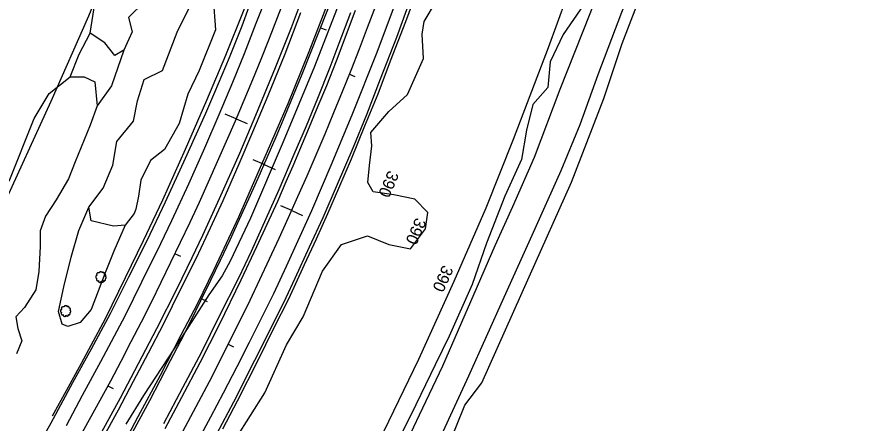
# Model space of a CAD drawing. Extents: x 1901471 to 1963503, y 756461 to 799997.
# Drawn here: x 1939848 to 1940415, y 777822 to 778096 of the extents above; entities that cross this region are included whole.
import ezdxf

# ---------------------------------------------------------------- set-up
doc = ezdxf.new("R2010")
doc.units = 0
for name, color, linetype in [('RD_EX_Driveway', 7, 'Continuous'), ('RD_EX_Fence_Other', 7, 'Continuous'), ('RD_EX_GuardRail', 7, 'Continuous'), ('RD_EX_H2O', 7, 'Continuous'), ('RD_EX_Road', 7, 'Continuous'), ('RD_EX_VEG', 7, 'Continuous'), ('RD_HC_Cl', 7, 'Continuous'), ('RD_HC_Data_Tic', 7, 'Continuous'), ('RD_HC_TX_Sta50', 7, 'Continuous')]:
    doc.layers.add(name, color=color, linetype=linetype)

# ---------------------------------------------------------------- blocks, each defined once
blk = doc.blocks.new('T2')
at = {"layer": 'RD_EX_VEG'}
for points in [[(0.05233333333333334, 7.213166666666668), (-0.24750000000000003, 7.238166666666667), (-0.5723333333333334, 7.138166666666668), (-0.8222500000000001, 7.038250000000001), (-1.0471666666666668, 6.963250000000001), (-1.2720833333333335, 6.863250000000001), (-1.5719166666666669, 6.688416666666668), (-1.7968333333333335, 6.488416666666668), (-1.9218333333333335, 6.2385833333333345), (-1.9718333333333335, 6.013666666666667), (-2.0217500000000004, 5.738833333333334), (-2.0217500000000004, 5.563833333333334), (-2.146666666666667, 5.538833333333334), (-2.296666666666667, 5.563833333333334), (-2.5465000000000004, 5.638833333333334), (-2.796416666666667, 5.638833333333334), (-3.0463333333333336, 5.638833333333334), (-3.3961666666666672, 5.613833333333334), (-3.7460000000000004, 5.613833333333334), (-4.020833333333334, 5.563833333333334), (-4.345750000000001, 5.513916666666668), (-4.720583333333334, 5.389000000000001), (-5.0704166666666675, 5.264000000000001), (-5.37025, 5.014083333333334), (-5.620166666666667, 4.539333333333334), (-5.745166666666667, 4.189500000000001), (-5.895083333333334, 3.9395833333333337), (-5.745166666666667, 3.489833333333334), (-5.570166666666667, 3.139916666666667), (-5.545250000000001, 2.9400000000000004), (-5.470250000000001, 2.5152500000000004), (-5.37025, 2.2903333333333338), (-5.245333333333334, 2.0903333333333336), (-5.320250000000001, 2.065416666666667), (-5.695166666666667, 2.015416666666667), (-5.995000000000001, 1.9155000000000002), (-6.419833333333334, 1.6905833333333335), (-6.644750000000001, 1.465666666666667), (-6.744750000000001, 1.1407500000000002), (-6.769666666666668, 0.7909166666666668), (-6.869583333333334, 0.5910833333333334), (-6.944583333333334, 0.3161666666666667), (-6.969583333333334, 0.2411666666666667), (-7.019583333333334, -0.08366666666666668), (-6.9195833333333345, -0.5335000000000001), (-6.894583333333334, -0.8833333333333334), (-6.769666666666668, -1.1082500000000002), (-6.619750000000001, -1.2830833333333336), (-6.444833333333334, -1.5330000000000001), (-6.045000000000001, -1.7579166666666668), (-5.7201666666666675, -1.8579166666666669), (-5.520250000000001, -1.8828333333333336), (-5.695166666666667, -2.382666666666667), (-5.745166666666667, -2.7325000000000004), (-5.870083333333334, -3.132333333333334), (-5.870083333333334, -3.2072500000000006), (-5.920000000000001, -3.682083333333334), (-5.770166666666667, -4.007000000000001), (-5.695166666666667, -4.38175), (-5.520250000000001, -4.606666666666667), (-5.245333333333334, -4.906583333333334), (-4.9205000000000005, -5.131416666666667), (-4.420666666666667, -5.256416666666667), (-4.020833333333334, -5.231416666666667), (-3.4460833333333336, -5.056500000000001), (-3.1962500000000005, -4.9815000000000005), (-3.2212500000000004, -5.156416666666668), (-3.1962500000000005, -5.531333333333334), (-3.1962500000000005, -5.956083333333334), (-3.0463333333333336, -6.280916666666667), (-2.946333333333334, -6.555833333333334), (-2.796416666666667, -6.805750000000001), (-2.4715000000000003, -7.030583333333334), (-2.07175, -7.1055833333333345), (-1.6469166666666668, -7.2555000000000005), (-1.1970833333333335, -7.330500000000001), (-0.6973333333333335, -7.355500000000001), (-0.09758333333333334, -7.205583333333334), (0.17725000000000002, -7.080583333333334), (0.27725000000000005, -6.905666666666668), (0.47716666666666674, -6.530833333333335), (0.4271666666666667, -6.3059166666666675), (0.4521666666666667, -5.706166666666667), (0.5520833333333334, -5.881166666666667), (0.7270833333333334, -6.231000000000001), (1.2268333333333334, -6.530833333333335), (1.626666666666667, -6.705750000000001), (2.101416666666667, -6.8557500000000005), (2.4013333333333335, -6.930666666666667), (2.8760833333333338, -6.8557500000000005), (3.2510000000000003, -6.780750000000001), (3.6257500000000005, -6.655750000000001), (3.9256666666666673, -6.380916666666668), (4.100583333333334, -6.106000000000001), (4.1505833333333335, -5.831166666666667), (4.2255, -5.456333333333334), (4.275500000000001, -5.281416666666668)], [(4.275500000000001, -5.281416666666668), (4.200583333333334, -5.106416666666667), (4.1505833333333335, -4.856583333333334), (4.2255, -4.881583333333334), (4.4004166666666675, -4.931583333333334), (4.675333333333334, -5.056500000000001), (4.900250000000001, -5.131416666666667), (5.225083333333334, -5.106416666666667), (5.500000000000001, -5.006500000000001), (5.949750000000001, -4.731583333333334), (6.224666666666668, -4.256833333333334), (6.499500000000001, -3.8570000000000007), (6.5745000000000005, -3.5321666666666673), (6.524500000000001, -3.3072500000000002), (6.499500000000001, -2.8075000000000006), (6.299583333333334, -2.5575833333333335), (6.249583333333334, -2.432666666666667), (6.1496666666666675, -2.0328333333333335), (6.224666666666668, -1.9828333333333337), (6.499500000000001, -1.9328333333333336), (6.874333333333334, -1.8079166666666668), (7.149250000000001, -1.6830000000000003), (7.374166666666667, -1.5080000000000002), (7.449083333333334, -1.2830833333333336), (7.424166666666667, -0.8833333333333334), (7.4740833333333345, -0.48350000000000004), (7.399166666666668, -0.3335), (7.299166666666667, -0.1836666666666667), (7.224166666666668, 0.016333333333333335), (7.074250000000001, 0.16616666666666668), (6.974333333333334, 0.3161666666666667), (6.874333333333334, 0.41608333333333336), (6.749416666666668, 0.5660833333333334), (6.5745000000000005, 0.6910000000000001), (6.424583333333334, 0.7410000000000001), (6.374583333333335, 0.8909166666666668), (6.524500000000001, 1.0908333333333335), (6.5745000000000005, 1.1907500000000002), (6.599416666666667, 1.4156666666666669), (6.824416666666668, 1.7655000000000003), (6.874333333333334, 2.1653333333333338), (6.824416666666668, 2.590166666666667), (6.774416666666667, 2.8650833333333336), (6.624416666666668, 3.139916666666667), (6.424583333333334, 3.3898333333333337), (6.299583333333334, 3.5647500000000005), (6.124666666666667, 3.689666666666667), (5.799833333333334, 3.814666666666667), (5.549916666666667, 3.864583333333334), (5.200083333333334, 3.864583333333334), (5.000166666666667, 3.9145833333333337), (5.025166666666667, 3.964583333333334), (5.025166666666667, 4.1145000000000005), (5.025166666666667, 4.389416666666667), (4.950166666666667, 4.839166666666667), (4.800250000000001, 5.339), (4.800250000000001, 5.364000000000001), (4.7002500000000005, 5.613833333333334), (4.475416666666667, 5.813750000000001), (4.3005, 5.913666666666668), (4.100583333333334, 6.038666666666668), (3.850666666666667, 6.063666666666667), (3.5508333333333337, 6.063666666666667), (3.2759166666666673, 6.013666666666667), (3.0760000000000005, 5.913666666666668), (2.9010833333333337, 5.788750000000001), (2.8260833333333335, 5.938666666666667), (2.726166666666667, 6.2385833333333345), (2.676166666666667, 6.3885000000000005), (2.52625, 6.563416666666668), (2.301416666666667, 6.7633333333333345), (1.8515000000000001, 6.888250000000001), (1.2268333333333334, 6.813333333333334), (0.9269166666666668, 6.613416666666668), (0.7770000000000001, 6.438500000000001), (0.7270833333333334, 6.563416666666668), (0.5270833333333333, 6.7633333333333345), (0.4271666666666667, 6.938250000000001), (0.25225000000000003, 7.063250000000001), (0.10233333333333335, 7.163166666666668), (0.0023333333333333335, 7.213166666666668)]]:
    blk.add_spline(points, degree=3, dxfattribs=at)

msp = doc.modelspace()

# ---------------------------------------------------------------- linework, layer by layer
at = {"layer": 'RD_EX_Driveway'}
for points in [[(1940381.3200000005, 778550.2000000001), (1940383.8500000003, 778537.7000000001), (1940383.8000000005, 778525.5900000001), (1940380.7300000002, 778507.6900000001), (1940375.0700000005, 778488.3), (1940360.1200000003, 778444.2700000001), (1940338.4300000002, 778382.4400000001), (1940320.3600000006, 778329.4800000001), (1940304.5400000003, 778286.8), (1940291.39, 778247.6400000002), (1940271.4200000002, 778193.57), (1940253.8200000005, 778147.55), (1940234.8000000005, 778098.32), (1940214.5700000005, 778047.2500000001), (1940197.2400000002, 778001.33), (1940182.6200000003, 777968.0900000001), (1940170.7900000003, 777941.7100000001), (1940156.5600000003, 777909.06), (1940135.4000000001, 777860.5000000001), (1940119.7700000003, 777827.3800000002), (1940104.4400000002, 777794.9100000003)], [(1940129.4000000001, 777802.2100000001), (1940142.3700000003, 777830.4400000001), (1940153.2900000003, 777853.9500000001), (1940177.0200000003, 777907.05), (1940196.0500000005, 777948.8400000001), (1940215.6200000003, 777992.6800000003), (1940228.2700000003, 778023.57), (1940240.5200000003, 778057.5000000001), (1940256.4800000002, 778099.5900000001), (1940273.2800000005, 778142.2300000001), (1940287.6800000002, 778180.0400000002), (1940302.9600000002, 778222.1200000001), (1940315.8500000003, 778261.7700000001), (1940327.1900000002, 778294.0300000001), (1940342.6700000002, 778336.6200000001), (1940358.5400000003, 778381.9400000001), (1940372.7400000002, 778424.9100000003), (1940387.5000000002, 778469.9200000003), (1940398.3300000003, 778502.0900000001), (1940403.8600000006, 778522.9900000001), (1940407.7700000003, 778537.2700000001), (1940415.3100000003, 778551.3700000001)]]:
    msp.add_lwpolyline(points, dxfattribs=at)
at = {"layer": 'RD_EX_Fence_Other'}
for points in [[(1940092.3600000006, 777809.33), (1940119.3400000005, 777865.1000000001), (1940143.2200000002, 777917.83), (1940164.8800000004, 777967.4000000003), (1940183.4200000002, 778013.8700000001), (1940206.9600000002, 778075.7700000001), (1940231.1900000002, 778142.6000000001), (1940251.9200000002, 778197.9400000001), (1940278.3700000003, 778269.9200000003), (1940301.6500000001, 778335.56), (1940324.1700000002, 778400.0900000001), (1940346.0800000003, 778462.2800000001), (1940368.5900000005, 778526.8), (1940365.0700000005, 778529.2600000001), (1940305.2500000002, 778523.05), (1940265.6600000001, 778520.6200000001)], [(1940148.7100000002, 778511.2700000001), (1940082.2000000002, 778505.9100000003), (1940040.3800000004, 778503.4200000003), (1940023.9200000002, 778453.58), (1939984.3600000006, 778339.9900000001), (1939965.3300000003, 778286.0000000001), (1939943.1300000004, 778220.05), (1939913.3000000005, 778137.9300000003), (1939896.4200000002, 778096.9100000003), (1939871.1200000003, 778039.1600000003), (1939837.5400000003, 777965.7400000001), (1939810.7800000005, 777915.2700000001), (1939775.3000000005, 777850.3500000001), (1939743.1600000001, 777794.5200000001), (1939698.1500000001, 777727.3), (1939664.4800000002, 777680.2200000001), (1939629.4400000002, 777628.6300000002), (1939588.9900000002, 777576.3900000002), (1939547.5900000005, 777524.6000000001), (1939506.5600000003, 777478.3400000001), (1939427.8700000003, 777397.1900000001), (1939366.0300000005, 777336.5900000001)], [(1940127.0900000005, 778272.6300000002), (1940106.4200000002, 778216.2400000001), (1940086.9500000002, 778163.1100000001), (1940068.6000000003, 778113.56), (1940048.9300000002, 778062.9400000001), (1940027.8300000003, 778011.9700000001), (1940005.89, 777960.3600000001), (1939992.0200000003, 777931.4600000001), (1939986.6300000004, 777921.5400000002), (1939977.7600000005, 777908.7100000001), (1939962.7000000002, 777884.9200000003), (1939933.7300000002, 777840.5900000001), (1939921.6800000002, 777821.2300000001)]]:
    msp.add_lwpolyline(points, dxfattribs=at)
at = {"layer": 'RD_EX_GuardRail'}
for points in [[(1940132.5600000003, 778461.5000000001), (1940123.4000000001, 778436.55), (1940113.4500000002, 778409.5100000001), (1940104.5800000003, 778386.1500000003), (1940094.5500000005, 778358.2600000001), (1940084.4400000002, 778330.0300000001), (1940075.6800000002, 778305.9400000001), (1940058.7800000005, 778259.05), (1940048.1900000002, 778229.4700000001), (1940035.9500000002, 778195.4900000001), (1940024.0900000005, 778163.1400000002), (1940012.5000000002, 778131.1700000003), (1940000.8700000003, 778100.0900000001), (1939989.0300000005, 778070.2300000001), (1939976.2500000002, 778039.8600000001), (1939961.8300000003, 778006.7500000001), (1939946.3800000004, 777972.5300000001), (1939933.5000000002, 777945.08), (1939921.1800000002, 777920.1800000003), (1939907.6500000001, 777892.4700000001), (1939891.5800000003, 777862.2600000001), (1939881.39, 777843.8), (1939871.9800000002, 777826.7100000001)], [(1939987.1300000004, 777818.1200000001), (1939997.0000000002, 777836.9400000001), (1940010.8000000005, 777864.0000000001), (1940021.5000000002, 777886.0100000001), (1940031.6200000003, 777905.9100000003), (1940042.3300000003, 777929.0400000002), (1940050.3600000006, 777946.3800000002), (1940058.0000000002, 777963.6200000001), (1940065.5600000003, 777980.7500000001), (1940073.9000000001, 778000.4700000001), (1940083.0400000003, 778022.6600000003), (1940091.9000000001, 778044.4400000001), (1940100.39, 778066.7100000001), (1940110.7000000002, 778093.3400000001), (1940119.7500000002, 778117.8800000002)]]:
    msp.add_lwpolyline(points, dxfattribs=at)
at = {"layer": 'RD_EX_H2O'}
msp.add_lwpolyline([(1939911.6900000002, 777791.7100000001), (1939930.0100000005, 777826.3700000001), (1939945.1700000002, 777854.4500000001), (1939959.0500000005, 777881.5900000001), (1939970.0200000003, 777902.4700000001), (1939981.2100000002, 777925.7000000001), (1939997.9200000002, 777961.2300000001), (1940017.2900000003, 778005.6800000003), (1940031.2400000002, 778037.9600000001), (1940045.3400000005, 778072.9400000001), (1940057.7700000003, 778105.0100000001), (1940071.3500000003, 778141.31), (1940085.9200000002, 778183.6000000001), (1940097.5100000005, 778215.7600000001), (1940108.0700000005, 778240.81), (1940121.2000000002, 778277.3), (1940132.7900000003, 778310.9000000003), (1940145.6100000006, 778345.9200000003), (1940158.7300000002, 778382.0300000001), (1940172.6000000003, 778420.82), (1940182.3000000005, 778447.3600000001)], dxfattribs=at)
at = {"layer": 'RD_EX_Road'}
for points in [[(1940234.8500000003, 778469.4800000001), (1940217.4700000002, 778421.08), (1940196.4300000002, 778362.2400000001), (1940178.7400000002, 778313.2600000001), (1940160.1200000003, 778261.9700000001), (1940145.6100000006, 778221.7400000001), (1940133.1200000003, 778186.7700000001), (1940119.4300000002, 778149.0400000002), (1940104.5600000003, 778108.4700000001), (1940090.5800000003, 778071.1300000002), (1940074.7700000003, 778031.1400000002), (1940060.8300000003, 777997.6100000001), (1940047.0400000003, 777965.2600000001), (1940029.8600000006, 777927.7000000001), (1940021.2600000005, 777909.2700000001), (1940013.0700000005, 777892.5300000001), (1940005.0100000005, 777876.5100000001), (1939996.6300000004, 777859.8900000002), (1939987.4500000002, 777842.2200000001), (1939978.7800000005, 777825.9100000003), (1939970.8200000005, 777811.0000000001)], [(1939857.8500000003, 777798.07), (1939871.3600000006, 777822.1000000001), (1939885.9700000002, 777849.3700000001), (1939898.5900000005, 777872.2200000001), (1939911.2400000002, 777895.9500000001), (1939923.7100000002, 777920.7400000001), (1939936.1100000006, 777945.2600000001), (1939948.39, 777971.4500000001), (1939961.9700000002, 778001.0000000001), (1939975.6900000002, 778031.3600000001), (1939981.8100000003, 778045.4800000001), (1939991.6000000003, 778068.9600000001), (1940000.1100000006, 778090.2700000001), (1940010.6000000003, 778119.1800000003)], [(1939905.5600000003, 777816.1600000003), (1939918.0400000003, 777839.07), (1939930.3500000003, 777862.1300000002), (1939942.5200000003, 777885.8900000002), (1939956.3300000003, 777912.8700000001), (1939966.5400000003, 777933.9400000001), (1939973.6600000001, 777949.0100000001), (1939984.9100000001, 777973.7300000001), (1939998.6100000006, 778004.4100000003), (1940009.3800000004, 778029.8600000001), (1940022.7000000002, 778062.1700000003), (1940033.4700000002, 778089.2500000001), (1940042.8800000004, 778114.55)], [(1939881.5900000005, 777820.4600000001), (1939892.3500000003, 777840.7300000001), (1939904.8500000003, 777863.5900000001), (1939921.1600000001, 777894.4000000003), (1939932.5600000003, 777917.4800000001), (1939945.4000000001, 777943.2000000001), (1939952.64, 777958.9100000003), (1939964.2400000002, 777983.6300000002), (1939975.0600000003, 778007.8800000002), (1939984.7300000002, 778030.5300000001), (1939993.9000000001, 778052.33), (1940001.8200000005, 778071.6900000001), (1940009.7700000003, 778092.0300000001), (1940017.6800000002, 778112.5300000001)], [(1940114.1200000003, 778109.5000000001), (1940104.3200000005, 778082.5100000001), (1940093.4500000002, 778054.3700000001), (1940084.0300000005, 778030.1400000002), (1940074.8100000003, 778007.7400000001), (1940064.3200000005, 777983.1900000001), (1940054.5800000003, 777960.5200000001), (1940045.5400000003, 777940.7500000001), (1940035.8300000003, 777919.6400000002), (1940029.6300000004, 777906.55), (1940019.4500000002, 777886.0100000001), (1940008.4400000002, 777864.2700000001), (1939994.2600000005, 777836.1000000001), (1939982.8300000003, 777814.4500000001)], [(1939905.8800000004, 777811.31), (1939916.7200000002, 777831.0100000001), (1939926.9300000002, 777850.2700000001), (1939937.1000000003, 777869.5400000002), (1939947.2000000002, 777888.81), (1939959.2400000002, 777913.5000000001), (1939969.1900000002, 777933.08), (1939975.9500000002, 777947.4700000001), (1939987.3600000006, 777972.3900000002), (1939998.1900000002, 777997.1700000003), (1940007.4800000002, 778018.7300000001), (1940017.6900000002, 778043.2100000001), (1940029.2700000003, 778071.3500000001), (1940039.8500000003, 778099.2700000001)], [(1940073.4400000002, 778098.9800000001), (1940065.5300000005, 778078.2800000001), (1940059.2800000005, 778062.1300000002), (1940051.0600000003, 778041.2200000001), (1940043.4200000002, 778022.4600000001), (1940035.1700000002, 778003.31), (1940024.9600000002, 777979.4500000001), (1940013.3400000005, 777953.31), (1940006.3500000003, 777937.9800000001), (1939997.6300000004, 777919.9200000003), (1939984.4900000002, 777893.82), (1939972.8600000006, 777869.9600000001), (1939959.9800000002, 777845.7800000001), (1939947.0300000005, 777821.4100000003)], [(1939948.2800000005, 777818.4300000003), (1939959.5400000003, 777839.5200000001), (1939971.8300000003, 777863.0100000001), (1939984.8500000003, 777888.58), (1939999.6200000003, 777918.82), (1940010.0700000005, 777941.1500000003), (1940017.0500000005, 777956.2400000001), (1940024.2000000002, 777971.9500000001), (1940029.9600000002, 777985.1200000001), (1940034.5900000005, 777995.7400000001), (1940039.1800000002, 778006.6400000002), (1940044.6200000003, 778019.4100000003), (1940051.5000000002, 778036.1800000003), (1940057.2700000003, 778050.1100000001), (1940063.8400000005, 778066.7800000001), (1940069.7000000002, 778082.3), (1940076.7600000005, 778100.8500000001)]]:
    msp.add_lwpolyline(points, dxfattribs=at)
at = {"layer": 'RD_EX_VEG'}
for points in [[(1940147.0800000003, 777702.8), (1940145.7600000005, 777705.3800000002), (1940138.9100000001, 777729.9300000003), (1940128.2500000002, 777744.6600000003), (1940123.6000000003, 777758.6500000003), (1940122.1700000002, 777769.9700000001), (1940128.4300000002, 777789.7100000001), (1940139.2200000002, 777806.2400000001), (1940150.5700000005, 777834.06), (1940161.9600000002, 777849.1900000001), (1940193.9300000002, 777920.7700000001), (1940222.5400000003, 777984.6400000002), (1940244.3100000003, 778041.2100000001), (1940256.6300000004, 778078.3800000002), (1940281.3700000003, 778142.8), (1940307.89, 778211.4900000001), (1940320.4300000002, 778249.9300000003), (1940327.5100000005, 778264.7100000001), (1940344.6100000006, 778264.8600000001), (1940362.0900000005, 778249.6900000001), (1940373.5600000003, 778247.3)], [(1939980.5300000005, 778109.0300000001), (1939982.1900000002, 778087.56), (1939971.0900000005, 778060.2100000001), (1939963.6000000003, 778044.07), (1939957.7500000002, 778024.2300000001), (1939947.8500000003, 778006.6700000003), (1939938.39, 777999.2500000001), (1939931.8300000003, 777986.06), (1939930.1900000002, 777975.2200000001), (1939928.5300000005, 777966.5200000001), (1939927.4200000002, 777963.4900000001), (1939921.3000000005, 777955.7300000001), (1939913.2600000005, 777954.9900000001), (1939898.4000000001, 777958.6100000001), (1939896.8200000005, 777967.9100000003), (1939906.4100000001, 777980.7400000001), (1939912.8200000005, 777996.1100000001), (1939915.5500000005, 778012.1100000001), (1939926.9500000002, 778026.0000000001), (1939929.6000000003, 778039.6000000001), (1939934.1200000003, 778054.0900000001), (1939946.3700000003, 778060.2000000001), (1939956.2600000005, 778086.1000000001), (1939965.0200000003, 778103.82)], [(1939934.5600000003, 778106.7000000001), (1939923.4400000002, 778096.0300000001), (1939926.0000000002, 778086.1600000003), (1939920.3100000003, 778073.9800000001), (1939914.3600000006, 778070.2500000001), (1939907.4900000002, 778078.8700000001), (1939897.5800000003, 778085.2800000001), (1939900.9300000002, 778106.7700000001)], [(1939996.14, 777811.6900000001), (1940015.5500000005, 777842.4000000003), (1940030.1600000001, 777874.8900000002), (1940041.3200000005, 777893.7100000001), (1940054.3200000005, 777924.5300000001), (1940067.3200000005, 777942.6100000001), (1940084.7300000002, 777948.3800000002), (1940099.1800000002, 777942.6600000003), (1940113.8700000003, 777939.7200000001), (1940123.9900000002, 777953.0900000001), (1940125.6100000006, 777964.2400000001), (1940116.6500000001, 777973.2800000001), (1940102.6500000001, 777976.08), (1940088.7000000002, 777978.2600000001), (1940085.0800000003, 777984.4700000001), (1940086.1000000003, 777996.0200000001), (1940087.7000000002, 778009.31), (1940087.0800000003, 778018.3600000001), (1940099.1600000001, 778032.4200000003), (1940111.7300000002, 778044.0100000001), (1940122.5500000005, 778068.1500000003), (1940121.6000000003, 778084.7700000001), (1940123.1500000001, 778093.2200000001), (1940131.3600000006, 778107.0900000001)], [(1940230.8800000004, 778104.7000000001), (1940216.7900000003, 778084.3500000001), (1940208.0700000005, 778066.0000000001), (1940206.4400000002, 778048.6400000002), (1940196.3700000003, 778037.2200000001), (1940192.0400000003, 778019.9200000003), (1940188.7600000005, 778000.06), (1940177.4900000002, 777975.2000000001), (1940165.2300000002, 777943.6200000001), (1940155.4900000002, 777915.5400000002), (1940140.0100000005, 777880.6100000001), (1940130.4200000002, 777861.2600000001), (1940114.3600000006, 777827.81), (1940104.1600000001, 777807.82)], [(1939884.1000000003, 778055.8800000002), (1939890.2000000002, 778071.2200000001), (1939897.5800000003, 778085.2800000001)], [(1939920.3100000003, 778073.9800000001), (1939911.9300000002, 778049.8800000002), (1939902.2700000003, 778036.1700000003)], [(1939843.0300000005, 777985.3700000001), (1939859.89, 778027.6200000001), (1939870.0100000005, 778044.6200000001), (1939884.1000000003, 778055.8800000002), (1939893.64, 778055.8400000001), (1939900.7700000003, 778052.57), (1939902.2700000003, 778036.1700000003), (1939897.64, 778023.2500000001), (1939887.6100000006, 777998.4700000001), (1939883.0700000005, 777986.8700000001), (1939874.6300000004, 777972.8), (1939867.5000000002, 777961.8), (1939863.9100000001, 777951.7300000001), (1939863.8100000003, 777941.1800000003), (1939863.0100000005, 777924.32), (1939861.0000000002, 777912.08), (1939853.2300000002, 777900.0100000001), (1939847.3500000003, 777893.7800000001), (1939848.89, 777885.8), (1939851.5400000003, 777877.5100000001), (1939847.9000000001, 777868.8500000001)], [(1939921.3000000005, 777955.7300000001), (1939913.6000000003, 777938.1100000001), (1939907.7000000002, 777923.4500000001), (1939898.3400000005, 777898.6700000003), (1939890.9500000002, 777889.83), (1939882.5300000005, 777887.2300000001), (1939878.8300000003, 777888.7100000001), (1939876.1600000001, 777897.31), (1939879.8400000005, 777914.1000000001), (1939884.8000000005, 777934.05), (1939889.9100000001, 777952.1000000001), (1939896.8200000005, 777967.9100000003)]]:
    msp.add_lwpolyline(points, dxfattribs=at)
at = {"layer": 'RD_HC_Cl'}
for centre, radius, start, end in [((1937913.736799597, 778916.2280359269), 2264.1762000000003, 292.01316006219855, 340.2880347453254), ((1937912.970394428, 778917.3013248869), 2294.8810000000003, 292.0142469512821, 340.2909317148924), ((1937913.7330927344, 778916.4792411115), 2323.4443000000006, 292.01324898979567, 340.2892047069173)]:
    msp.add_arc(centre, radius, start, end, dxfattribs=at)
at = {"layer": 'RD_HC_Data_Tic'}
for p, q in [((1940053.1604999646, 778089.0108466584), (1940056.8908722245, 778087.5671282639)), ((1940072.6054671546, 778057.6058591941), (1940076.3221430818, 778056.1272381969)), ((1939996.1734252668, 778027.4358415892), (1939988.8155645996, 778030.576205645)), ((1939996.1734252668, 778027.4358415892), (1940003.5312859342, 778024.2954775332)), ((1940015.0473842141, 777996.5673061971), (1940007.7195027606, 777999.7770029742)), ((1940015.0473842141, 777996.5673061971), (1940022.375265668, 777993.3576094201)), ((1940033.6521115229, 777965.5130119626), (1940026.3528824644, 777968.7873447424)), ((1940033.6521115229, 777965.5130119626), (1940040.9513405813, 777962.2386791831)), ((1939954.9009119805, 777936.3592023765), (1939958.5069283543, 777934.6281200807)), ((1939972.9434722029, 777905.8717806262), (1939976.5340253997, 777904.1088490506)), ((1939990.7724177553, 777875.1814654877), (1939994.3482113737, 777873.388785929)), ((1939909.647447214, 777847.1936345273), (1939913.1735166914, 777845.3050281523))]:
    msp.add_line(p, q, dxfattribs=at)

# ---------------------------------------------------------------- block references
at = {"layer": 'RD_EX_VEG', "xscale": 0.4921259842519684, "yscale": 0.4921259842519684}
for p in [(1939904.8100000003, 777920.6500000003), (1939881.0000000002, 777897.6900000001)]:
    msp.add_blockref('T2', p, dxfattribs=at)

# ---------------------------------------------------------------- texts
at = {"layer": 'RD_HC_TX_Sta50'}
for height, rotation, p in [(8, 246.88701871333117, (1940098.9329922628, 777993.0737670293)), (8.000000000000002, 246.3460255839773, (1940117.4779248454, 777961.2365105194)), (8.000000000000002, 245.83965817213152, (1940135.766410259, 777929.2783494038))]:
    msp.add_text('390', height=height, rotation=rotation, dxfattribs=at).set_placement(p)

doc.saveas('drawing.dxf')
